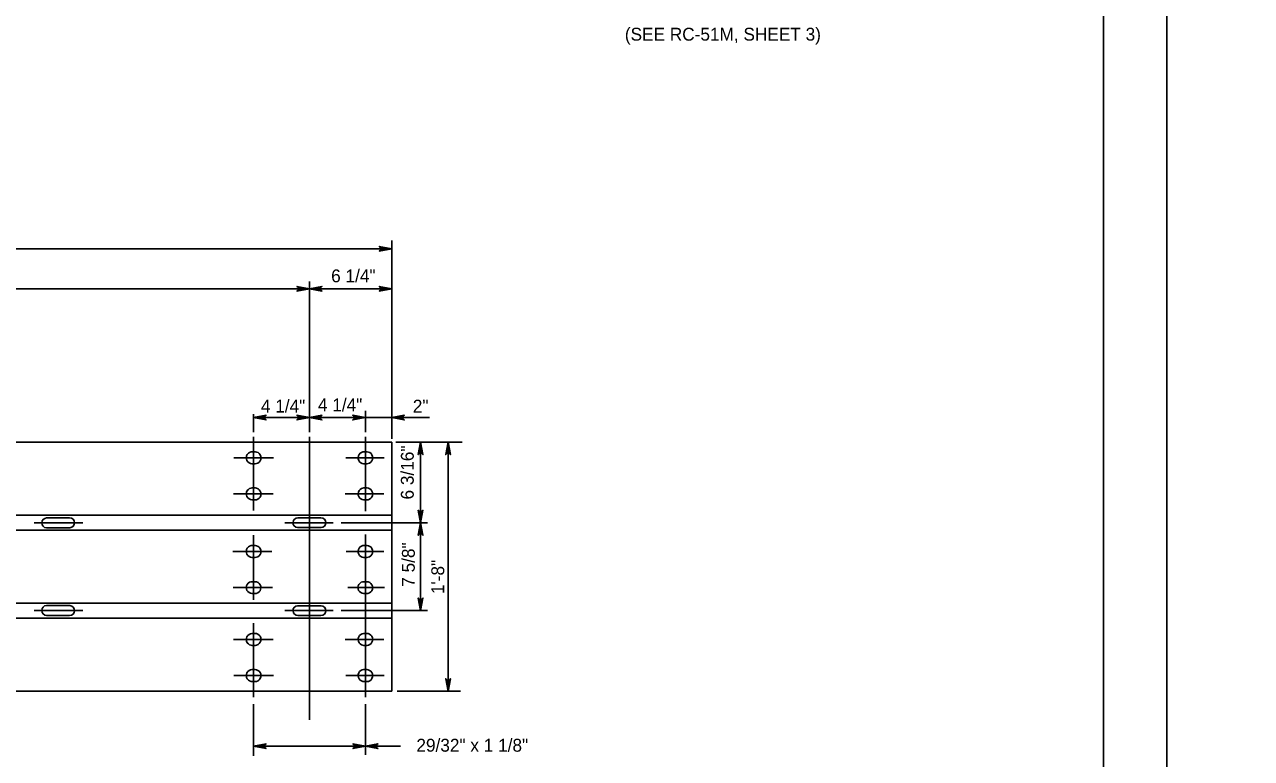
# Model space of a CAD drawing. Extents: x 632007860 to 635435983, y 295418622 to 297794622.
# Drawn here: x 633419341 to 633709860, y 296247844 to 296421585 of the extents above; entities that cross this region are included whole.
import ezdxf

# ---------------------------------------------------------------- set-up
doc = ezdxf.new("R2010")
doc.units = 0
for name, color, linetype in [('1', 7, 'Continuous'), ('8', 7, 'Continuous'), ('PLT-BNDY', 7, 'Continuous'), ('S-DETL-DIMS', 7, 'Continuous'), ('S-DETL-T120', 7, 'Continuous'), ('S-STEL', 7, 'Continuous')]:
    doc.layers.add(name, color=color, linetype=linetype)

msp = doc.modelspace()

# ---------------------------------------------------------------- linework, layer by layer
at = {"layer": '1'}
msp.add_line((633674860, 296591622), (633674860, 296027622), dxfattribs=at)
at = {"layer": '8'}
for p, q in [((633473585, 296306577), (633473585, 296323957)), ((633486815, 296257011), (633486815, 296323957)), ((633500048, 296306390), (633500048, 296323957)), ((633468916, 296319024), (633478319, 296319024)), ((633495392, 296319024), (633504475, 296319024)), ((633468812, 296310462), (633478242, 296310462)), ((633495252, 296310462), (633504386, 296310462)), ((633421649, 296303598), (633433108, 296303598)), ((633492451, 296303652), (633480991, 296303652)), ((633473585, 296285378), (633473585, 296300706)), ((633500048, 296262337), (633500048, 296300846)), ((633468672, 296296842), (633477933, 296296842)), ((633495482, 296296842), (633504423, 296296842)), ((633468737, 296288280), (633478050, 296288280)), ((633495901, 296288280), (633504565, 296288280)), ((633421649, 296282885), (633433108, 296282885)), ((633492451, 296282832), (633480991, 296282832)), ((633473585, 296279906), (633473585, 296262337)), ((633468812, 296276022), (633478242, 296276022)), ((633495252, 296276022), (633504386, 296276022)), ((633468916, 296267460), (633478319, 296267460)), ((633495392, 296267460), (633504475, 296267460))]:
    msp.add_line(p, q, dxfattribs=at)
at = {"layer": 'PLT-BNDY'}
for points in [[(632848860, 296606622), (633689860, 296606622), (633689860, 296012622), (632848860, 296012622)], [(633689860, 296606622), (634530860, 296606622), (634530860, 296012622), (633689860, 296012622)]]:
    msp.add_lwpolyline(points, close=True, dxfattribs=at)
at = {"layer": 'S-DETL-DIMS'}
for p, q in [((633506274, 296323485), (633506274, 296370476)), ((632991155, 296368500), (633506274, 296368500)), ((633010565, 296359053), (633486815, 296359053)), ((633486815, 296325051), (633486815, 296360733)), ((633486815, 296359053), (633506274, 296359053)), ((633473585, 296325051), (633473585, 296329368)), ((633500048, 296325051), (633500048, 296330099)), ((633473585, 296328536), (633486793, 296328536)), ((633486811, 296328536), (633500030, 296328536)), ((633500048, 296328536), (633515195, 296328536)), ((633507220, 296322721), (633522964, 296322721)), ((633513115, 296322721), (633513115, 296303641)), ((633519633, 296322721), (633519633, 296263763)), ((633494350, 296303652), (633514737, 296303652)), ((633513115, 296303652), (633513115, 296282832)), ((633494350, 296282832), (633514737, 296282832)), ((633507573, 296263763), (633522556, 296263763)), ((633473585, 296260728), (633473585, 296248481)), ((633500048, 296248691), (633500048, 296260728)), ((633473584, 296250724), (633500048, 296250724)), ((633500048, 296250724), (633508356, 296250724))]:
    msp.add_line(p, q, dxfattribs=at)
for points in [[(633506273, 296368500), (633503314, 296367945), (633503428, 296368024), (633503542, 296368103), (633503601, 296368202), (633503660, 296368301), (633503677, 296368401), (633503694, 296368500), (633503677, 296368599), (633503660, 296368698), (633503601, 296368798), (633503542, 296368897), (633503428, 296368976), (633503314, 296369055), (633506273, 296368500), (633503428, 296368976), (633503542, 296368897), (633506273, 296368500), (633503601, 296368798), (633503660, 296368698), (633506273, 296368500), (633503677, 296368599), (633503694, 296368500), (633506273, 296368500), (633503677, 296368401), (633503660, 296368301), (633506273, 296368500), (633503601, 296368202), (633503542, 296368103), (633506273, 296368500), (633503428, 296368024)], [(633486815, 296359053), (633483856, 296358498), (633483970, 296358577), (633484084, 296358656), (633484143, 296358755), (633484202, 296358854), (633484219, 296358953), (633484236, 296359053), (633484219, 296359152), (633484202, 296359251), (633484143, 296359350), (633484084, 296359450), (633483970, 296359529), (633483856, 296359608), (633486815, 296359053), (633483970, 296359529), (633484084, 296359450), (633486815, 296359053), (633484143, 296359350), (633484202, 296359251), (633486815, 296359053), (633484219, 296359152), (633484236, 296359053), (633486815, 296359053), (633484219, 296358953), (633484202, 296358854), (633486815, 296359053), (633484143, 296358755), (633484084, 296358656), (633486815, 296359053), (633483970, 296358577)], [(633486815, 296359053), (633489775, 296359608), (633489661, 296359529), (633489547, 296359450), (633489488, 296359350), (633489429, 296359251), (633489412, 296359152), (633489395, 296359053), (633489412, 296358953), (633489429, 296358854), (633489488, 296358755), (633489547, 296358656), (633489661, 296358577), (633489775, 296358498), (633486815, 296359053), (633489661, 296358577), (633489547, 296358656), (633486815, 296359053), (633489488, 296358755), (633489429, 296358854), (633486815, 296359053), (633489412, 296358953), (633489395, 296359053), (633486815, 296359053), (633489412, 296359152), (633489429, 296359251), (633486815, 296359053), (633489488, 296359350), (633489547, 296359450), (633486815, 296359053), (633489661, 296359529)], [(633506274, 296359053), (633503314, 296358498), (633503428, 296358577), (633503542, 296358656), (633503601, 296358755), (633503660, 296358854), (633503677, 296358953), (633503694, 296359053), (633503677, 296359152), (633503660, 296359251), (633503601, 296359350), (633503542, 296359450), (633503428, 296359529), (633503314, 296359608), (633506274, 296359053), (633503428, 296359529), (633503542, 296359450), (633506274, 296359053), (633503601, 296359350), (633503660, 296359251), (633506274, 296359053), (633503677, 296359152), (633503694, 296359053), (633506274, 296359053), (633503677, 296358953), (633503660, 296358854), (633506274, 296359053), (633503601, 296358755), (633503542, 296358656), (633506274, 296359053), (633503428, 296358577)], [(633473585, 296328536), (633476544, 296329091), (633476316, 296328933), (633476198, 296328734), (633476164, 296328536), (633476198, 296328337), (633476316, 296328139), (633476544, 296327981), (633473585, 296328536), (633476316, 296328139), (633476198, 296328337), (633473585, 296328536), (633476164, 296328536), (633476198, 296328734), (633473585, 296328536), (633476316, 296328933)], [(633486793, 296328536), (633483834, 296327981), (633484062, 296328139), (633484180, 296328337), (633484214, 296328536), (633484180, 296328734), (633484062, 296328933), (633483834, 296329091), (633486793, 296328536), (633484062, 296328933), (633484180, 296328734), (633486793, 296328536), (633484214, 296328536), (633484180, 296328337), (633486793, 296328536), (633484062, 296328139)], [(633486811, 296328536), (633489770, 296329091), (633489542, 296328933), (633489424, 296328734), (633489390, 296328536), (633489424, 296328337), (633489542, 296328139), (633489770, 296327981), (633486811, 296328536), (633489542, 296328139), (633489424, 296328337), (633486811, 296328536), (633489390, 296328536), (633489424, 296328734), (633486811, 296328536), (633489542, 296328933)], [(633500030, 296328536), (633497071, 296327981), (633497299, 296328139), (633497417, 296328337), (633497451, 296328536), (633497417, 296328734), (633497299, 296328933), (633497071, 296329091), (633500030, 296328536), (633497299, 296328933), (633497417, 296328734), (633500030, 296328536), (633497451, 296328536), (633497417, 296328337), (633500030, 296328536), (633497299, 296328139)], [(633506274, 296328536), (633509233, 296329091), (633509005, 296328933), (633508887, 296328734), (633508853, 296328536), (633508887, 296328337), (633509005, 296328139), (633509233, 296327981), (633506274, 296328536), (633509005, 296328139), (633508887, 296328337), (633506274, 296328536), (633508853, 296328536), (633508887, 296328734), (633506274, 296328536), (633509005, 296328933)], [(633513115, 296322721), (633513670, 296319762), (633513512, 296319990), (633513313, 296320107), (633513115, 296320141), (633512917, 296320107), (633512718, 296319990), (633512560, 296319762), (633513115, 296322721), (633512718, 296319990), (633512917, 296320107), (633513115, 296322721), (633513115, 296320141), (633513313, 296320107), (633513115, 296322721), (633513512, 296319990)], [(633519633, 296322721), (633520188, 296319762), (633520030, 296319990), (633519832, 296320107), (633519633, 296320141), (633519435, 296320107), (633519236, 296319990), (633519078, 296319762), (633519633, 296322721), (633519236, 296319990), (633519435, 296320107), (633519633, 296322721), (633519633, 296320141), (633519832, 296320107), (633519633, 296322721), (633520030, 296319990)], [(633513115, 296303641), (633512560, 296306600), (633512718, 296306372), (633512917, 296306255), (633513115, 296306221), (633513313, 296306255), (633513512, 296306372), (633513670, 296306600), (633513115, 296303641), (633513512, 296306372), (633513313, 296306255), (633513115, 296303641), (633513115, 296306221), (633512917, 296306255), (633513115, 296303641), (633512718, 296306372)], [(633513115, 296303652), (633513670, 296300692), (633513512, 296300920), (633513313, 296301038), (633513115, 296301072), (633512917, 296301038), (633512718, 296300920), (633512560, 296300692), (633513115, 296303652), (633512718, 296300920), (633512917, 296301038), (633513115, 296303652), (633513115, 296301072), (633513313, 296301038), (633513115, 296303652), (633513512, 296300920)], [(633513115, 296282832), (633512560, 296285791), (633512718, 296285563), (633512917, 296285445), (633513115, 296285411), (633513313, 296285445), (633513512, 296285563), (633513670, 296285791), (633513115, 296282832), (633513512, 296285563), (633513313, 296285445), (633513115, 296282832), (633513115, 296285411), (633512917, 296285445), (633513115, 296282832), (633512718, 296285563)], [(633519633, 296263763), (633519078, 296266722), (633519236, 296266494), (633519435, 296266376), (633519633, 296266342), (633519832, 296266376), (633520030, 296266494), (633520188, 296266722), (633519633, 296263763), (633520030, 296266494), (633519832, 296266376), (633519633, 296263763), (633519633, 296266342), (633519435, 296266376), (633519633, 296263763), (633519236, 296266494)], [(633519633, 296263763), (633519633, 296263766), (633519633, 296263766), (633519633, 296263765), (633519633, 296263765), (633519633, 296263765), (633519634, 296263766), (633519634, 296263766), (633519633, 296263763), (633519634, 296263766), (633519633, 296263765), (633519633, 296263763), (633519633, 296263765), (633519633, 296263765), (633519633, 296263763), (633519633, 296263766)], [(633473584, 296250724), (633476544, 296251279), (633476316, 296251121), (633476198, 296250922), (633476164, 296250724), (633476198, 296250526), (633476316, 296250327), (633476544, 296250169), (633473584, 296250724), (633476316, 296250327), (633476198, 296250526), (633473584, 296250724), (633476164, 296250724), (633476198, 296250922), (633473584, 296250724), (633476316, 296251121)], [(633500048, 296250724), (633497088, 296250169), (633497316, 296250327), (633497434, 296250526), (633497468, 296250724), (633497434, 296250922), (633497316, 296251121), (633497088, 296251279), (633500048, 296250724), (633497316, 296251121), (633497434, 296250922), (633500048, 296250724), (633497468, 296250724), (633497434, 296250526), (633500048, 296250724), (633497316, 296250327)], [(633500048, 296250724), (633503007, 296251279), (633502779, 296251121), (633502662, 296250922), (633502628, 296250724), (633502662, 296250526), (633502779, 296250327), (633503007, 296250169), (633500048, 296250724), (633502779, 296250327), (633502662, 296250526), (633500048, 296250724), (633502628, 296250724), (633502662, 296250922), (633500048, 296250724), (633502779, 296251121)]]:
    msp.add_lwpolyline(points, dxfattribs=at)
at = {"layer": 'S-STEL'}
for p, q in [((632991155, 296322721), (633506274, 296322721)), ((633474035, 296320433), (633473148, 296320433)), ((633500500, 296320433), (633499613, 296320433)), ((633506274, 296322721), (633506274, 296263763)), ((633473984, 296317613), (633473136, 296317613)), ((633500448, 296317613), (633499601, 296317613)), ((633474035, 296311873), (633473148, 296311873)), ((633500487, 296311873), (633499601, 296311873)), ((633473984, 296309051), (633473136, 296309051)), ((633500435, 296309051), (633499586, 296309051)), ((632991155, 296305403), (633506274, 296305403)), ((633424560, 296304779), (633430007, 296304779)), ((633489539, 296304833), (633484093, 296304833)), ((632991155, 296301901), (633506274, 296301901)), ((633424560, 296302446), (633430096, 296302446)), ((633489539, 296302499), (633484003, 296302499)), ((633474035, 296298253), (633473148, 296298253)), ((633474035, 296298253), (633473148, 296298253)), ((633500500, 296298253), (633499613, 296298253)), ((633473984, 296295431), (633473136, 296295431)), ((633473984, 296295431), (633473136, 296295431)), ((633500448, 296295431), (633499601, 296295431)), ((633474022, 296289691), (633473136, 296289691)), ((633474022, 296289691), (633473136, 296289691)), ((633500474, 296289691), (633499586, 296289691)), ((633473970, 296286869), (633473123, 296286869)), ((633473970, 296286869), (633473123, 296286869)), ((633500423, 296286869), (633499574, 296286869)), ((632991155, 296284583), (633506274, 296284583)), ((633424560, 296284038), (633430096, 296284038)), ((633489539, 296283984), (633484003, 296283984)), ((632991155, 296281081), (633506274, 296281081)), ((633424560, 296281704), (633430007, 296281704)), ((633489539, 296281651), (633484093, 296281651)), ((633473984, 296277433), (633473136, 296277433)), ((633500435, 296277433), (633499586, 296277433)), ((633474035, 296274611), (633473148, 296274611)), ((633500487, 296274611), (633499601, 296274611)), ((633473984, 296268870), (633473136, 296268870)), ((633500448, 296268870), (633499601, 296268870)), ((633474035, 296266050), (633473148, 296266050)), ((633500500, 296266050), (633499613, 296266050)), ((632991155, 296263763), (633506274, 296263763))]:
    msp.add_line(p, q, dxfattribs=at)
for centre, radius, start, end in [((633473271, 296319027), 1411, 86.08267, 267.6491), ((633473913, 296319027), 1411, 267.6491, 89.21552), ((633499735, 296319027), 1411, 86.08267, 267.6491), ((633500377, 296319027), 1411, 267.6491, 89.21552), ((633473271, 296310466), 1411, 86.08267, 267.6491), ((633473913, 296310466), 1411, 267.6491, 89.21552), ((633499722, 296310466), 1411, 86.08267, 267.6491), ((633500364, 296310466), 1411, 267.6491, 89.21552), ((633424573, 296303611), 1167, 90.62861, 268.74141), ((633430020, 296303611), 1167, 273.17641, 91.27588), ((633484079, 296303664), 1167, 88.72412, 266.82359), ((633489526, 296303665), 1167, 271.25859, 89.37139), ((633430020, 296303611), 1167, 270.63406, 274.39637), ((633430020, 296303611), 1167, 270.63406, 274.39637), ((633484079, 296303664), 1167, 265.60363, 269.36594), ((633484079, 296303664), 1167, 265.60363, 269.36594), ((633473271, 296296845), 1411, 86.08267, 267.6491), ((633473271, 296296845), 1411, 86.08267, 267.6491), ((633473913, 296296845), 1411, 267.6491, 89.21552), ((633473913, 296296845), 1411, 267.6491, 89.21552), ((633499735, 296296845), 1411, 86.08267, 267.6491), ((633500377, 296296845), 1411, 267.6491, 89.21552), ((633473258, 296288284), 1411, 86.08267, 267.6491), ((633473258, 296288284), 1411, 86.08267, 267.6491), ((633473900, 296288284), 1411, 267.6491, 89.21552), ((633473900, 296288284), 1411, 267.6491, 89.21552), ((633499709, 296288284), 1411, 86.08267, 267.6491), ((633500351, 296288284), 1411, 267.6491, 89.21552), ((633424573, 296282873), 1167, 91.25859, 269.37139), ((633430020, 296282873), 1167, 268.72412, 86.82359), ((633430020, 296282873), 1167, 85.60363, 89.36594), ((633430020, 296282873), 1167, 85.60363, 89.36594), ((633484079, 296282819), 1167, 93.17641, 271.27588), ((633484079, 296282819), 1167, 90.63406, 94.39637), ((633484079, 296282819), 1167, 90.63406, 94.39637), ((633489526, 296282819), 1167, 270.62861, 88.74141), ((633473271, 296276018), 1411, 92.3509, 273.91733), ((633473913, 296276018), 1411, 270.78448, 92.3509), ((633499722, 296276018), 1411, 92.3509, 273.91733), ((633500364, 296276018), 1411, 270.78448, 92.3509), ((633473271, 296267456), 1411, 92.3509, 273.91733), ((633473913, 296267456), 1411, 270.78448, 92.3509), ((633499735, 296267456), 1411, 92.3509, 273.91733), ((633500377, 296267456), 1411, 270.78448, 92.3509)]:
    msp.add_arc(centre, radius, start, end, dxfattribs=at)

# ---------------------------------------------------------------- texts
at = {"layer": 'S-DETL-T120'}
for s, height, p in [('(SEE RC-51M, SHEET 3)', 3048.01, (633561486, 296417771)), ('6 1/4"', 3048, (633491942, 296360563)), ('4 1/4"', 3048, (633475303, 296329733)), ('4 1/4"', 3048, (633488807, 296330017)), ('2"', 3048, (633511277, 296329721)), ('  29/32" x 1 1/8"', 3048.01, (633509862, 296249448))]:
    msp.add_text(s, height=height, dxfattribs=at).set_placement(p)
for s, p in [('6 3/16"', (633511498, 296309152)), ('7 5/8"', (633511747, 296288484)), ('1\'-8"', (633518714, 296286745))]:
    msp.add_text(s, height=3048, rotation=90, dxfattribs=at).set_placement(p)

doc.saveas('drawing.dxf')
